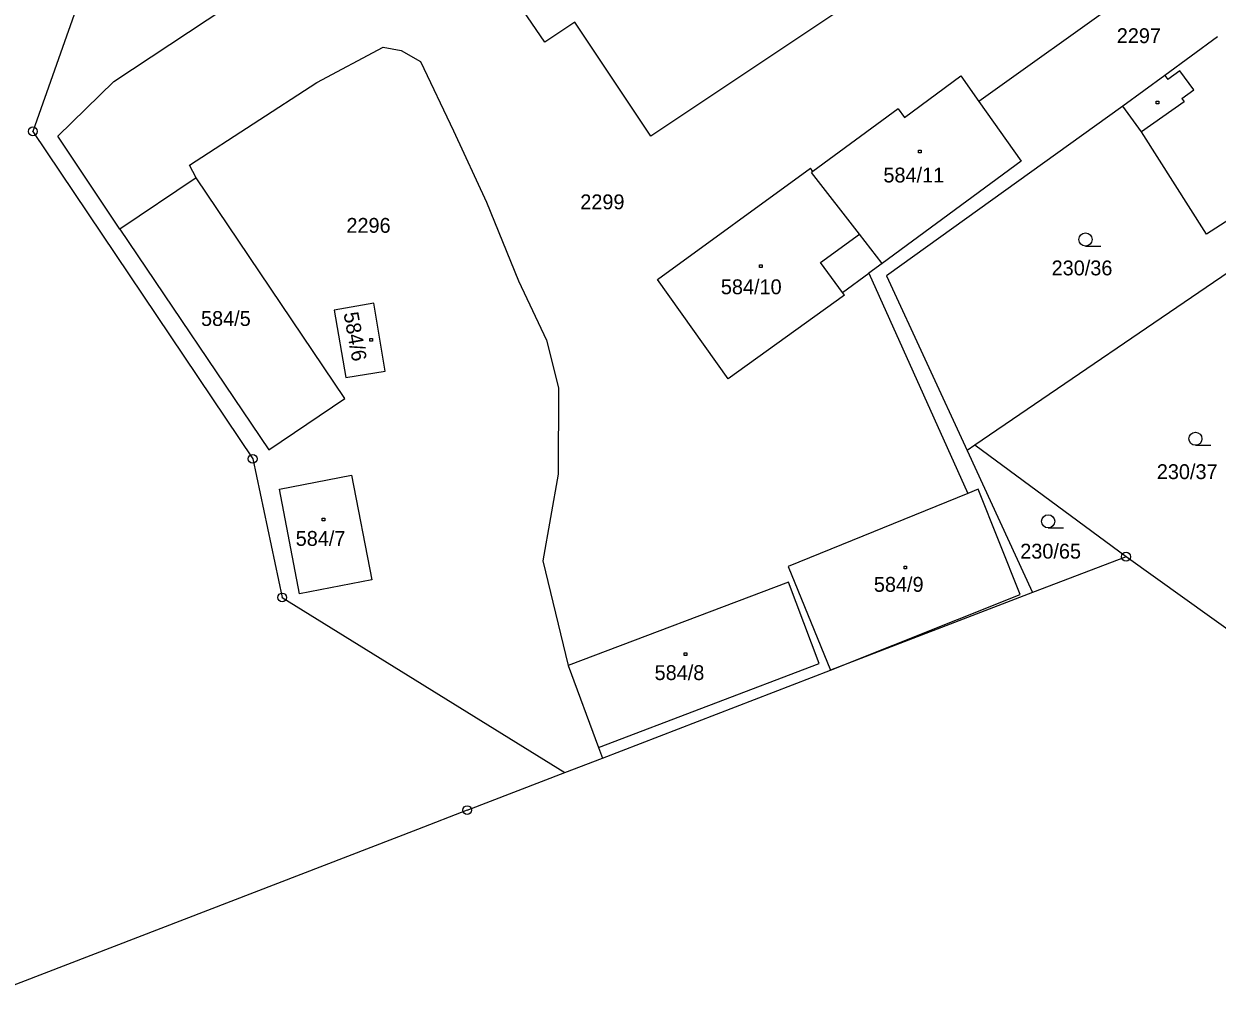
# Model space of a CAD drawing. Extents: x -795483 to -789093, y -1112258 to -1108741.
# Drawn here: x -791607.3 to -791470.8, y -1111533.6 to -1111421 of the extents above; entities that cross this region are included whole.
import ezdxf

# ---------------------------------------------------------------- set-up
doc = ezdxf.new("R2010")
doc.units = 0
for name, color, linetype in [('Vrstva 1', 7, 'Continuous'), ('Vrstva 14', 7, 'Continuous'), ('Vrstva 15', 7, 'Continuous'), ('Vrstva 2', 7, 'Continuous'), ('Vrstva 23', 7, 'Continuous'), ('Vrstva 25', 7, 'Continuous'), ('Vrstva 28', 7, 'Continuous'), ('Vrstva 3', 7, 'Continuous')]:
    doc.layers.add(name, color=color, linetype=linetype)

msp = doc.modelspace()

# ---------------------------------------------------------------- linework, layer by layer
at = {"layer": 'Vrstva 1'}
for p, q in [((-791471.42, -1111410.81), (-791498.05, -1111429.86)), ((-791547.68, -1111423.08), (-791552.73, -1111415.65)), ((-791600.67, -1111417.51), (-791606.26, -1111433.28)), ((-791511.39, -1111417.68), (-791535.58, -1111433.83)), ((-791596.98, -1111427.58), (-791584.18, -1111419.1)), ((-791544.27, -1111420.8), (-791547.68, -1111423.08)), ((-791535.58, -1111433.83), (-791544.27, -1111420.8)), ((-791573.77, -1111427.7), (-791566.18, -1111423.63)), ((-791566.18, -1111423.63), (-791564.13, -1111424.03)), ((-791470.74, -1111422.48), (-791476.78, -1111426.88)), ((-791564.13, -1111424.03), (-791561.92, -1111425.29)), ((-791561.92, -1111425.29), (-791558.15, -1111433.21)), ((-791603.39, -1111433.83), (-791596.98, -1111427.58)), ((-791588.35, -1111437.14), (-791573.77, -1111427.7)), ((-791506.56, -1111431.69), (-791500.13, -1111426.93)), ((-791500.13, -1111426.93), (-791498.05, -1111429.86)), ((-791476.78, -1111426.88), (-791481.58, -1111430.39)), ((-791481.58, -1111430.39), (-791508.62, -1111449.8)), ((-791498.05, -1111429.86), (-791493.21, -1111436.7)), ((-791479.45, -1111433.32), (-791481.58, -1111430.39)), ((-791507.29, -1111430.69), (-791517.03, -1111437.86)), ((-791507.29, -1111430.69), (-791506.56, -1111431.69)), ((-791558.15, -1111433.21), (-791554.36, -1111441.4)), ((-791606.26, -1111433.28), (-791581.11, -1111470.76)), ((-791596.3, -1111444.48), (-791603.39, -1111433.83)), ((-791446.66, -1111433.82), (-791498.51, -1111469.2)), ((-791472.01, -1111445.06), (-791479.45, -1111433.32)), ((-791587.59, -1111438.6), (-791588.35, -1111437.14)), ((-791493.21, -1111436.7), (-791509.1, -1111448.4)), ((-791587.59, -1111438.6), (-791596.3, -1111444.48)), ((-791570.56, -1111463.85), (-791587.59, -1111438.6)), ((-791534.81, -1111450.25), (-791517.3, -1111437.5)), ((-791517.03, -1111437.86), (-791517.3, -1111437.5)), ((-791517.03, -1111437.86), (-791517.19, -1111437.98)), ((-791511.7, -1111445.05), (-791517.19, -1111437.98)), ((-791463.03, -1111439.24), (-791472.01, -1111445.06)), ((-791554.36, -1111441.4), (-791550.69, -1111450.39)), ((-791596.3, -1111444.48), (-791579.26, -1111469.72)), ((-791516.17, -1111448.28), (-791511.7, -1111445.05)), ((-791513.63, -1111451.73), (-791516.17, -1111448.28)), ((-791513.63, -1111451.73), (-791510.62, -1111449.52)), ((-791509.1, -1111448.4), (-791510.62, -1111449.52)), ((-791510.62, -1111449.52), (-791499.33, -1111474.73)), ((-791550.69, -1111450.39), (-791547.49, -1111457.18)), ((-791526.73, -1111461.61), (-791534.81, -1111450.25)), ((-791508.62, -1111449.8), (-791499.4, -1111469.8)), ((-791513.42, -1111452.01), (-791526.73, -1111461.61)), ((-791513.42, -1111452.01), (-791513.63, -1111451.73)), ((-791567.26, -1111452.96), (-791571.78, -1111453.75)), ((-791565.94, -1111460.74), (-791567.26, -1111452.96)), ((-791571.78, -1111453.75), (-791570.44, -1111461.45)), ((-791547.49, -1111457.18), (-791546.13, -1111462.64)), ((-791570.44, -1111461.45), (-791565.94, -1111460.74)), ((-791546.13, -1111462.64), (-791546.15, -1111472.5)), ((-791579.26, -1111469.72), (-791570.56, -1111463.85)), ((-791498.51, -1111469.2), (-791499.4, -1111469.8)), ((-791499.4, -1111469.8), (-791491.9, -1111486.07)), ((-791481.22, -1111481.96), (-791498.51, -1111469.2)), ((-791581.11, -1111470.76), (-791577.73, -1111486.62)), ((-791578.05, -1111474.24), (-791569.81, -1111472.63)), ((-791569.81, -1111472.63), (-791567.48, -1111484.62)), ((-791546.15, -1111472.5), (-791547.91, -1111482.42)), ((-791575.76, -1111486.22), (-791578.05, -1111474.24)), ((-791499.33, -1111474.73), (-791519.86, -1111483.07)), ((-791498.13, -1111474.24), (-791499.33, -1111474.73)), ((-791493.34, -1111486.3), (-791498.13, -1111474.24)), ((-791547.91, -1111482.42), (-791545.02, -1111494.41)), ((-791519.86, -1111483.07), (-791515.01, -1111494.96)), ((-791567.48, -1111484.62), (-791575.76, -1111486.22)), ((-791519.84, -1111484.89), (-791545.02, -1111494.41)), ((-791516.31, -1111494.2), (-791519.84, -1111484.89)), ((-791515.01, -1111494.96), (-791493.34, -1111486.3)), ((-791577.73, -1111486.62), (-791545.41, -1111506.66)), ((-791545.02, -1111494.41), (-791541.56, -1111503.79)), ((-791541.56, -1111503.79), (-791516.31, -1111494.2)), ((-791541.56, -1111503.79), (-791541.11, -1111505.01))]:
    msp.add_line(p, q, dxfattribs=at)
at = {"layer": 'Vrstva 2'}
for p, q in [((-791475.06, -1111426.35), (-791476.43, -1111427.36)), ((-791473.47, -1111428.53), (-791475.06, -1111426.35)), ((-791476.78, -1111426.88), (-791476.43, -1111427.36)), ((-791474.84, -1111429.53), (-791473.47, -1111428.53)), ((-791474.57, -1111429.91), (-791479.45, -1111433.32)), ((-791474.84, -1111429.53), (-791474.57, -1111429.91)), ((-791509.1, -1111448.4), (-791511.7, -1111445.05))]:
    msp.add_line(p, q, dxfattribs=at)
at = {"layer": 'Vrstva 23'}
for p, q in [((-791485.85, -1111446.41), (-791484.1, -1111446.41)), ((-791473.28, -1111469.21), (-791471.53, -1111469.21)), ((-791490.12, -1111478.66), (-791488.37, -1111478.66))]:
    msp.add_line(p, q, dxfattribs=at)
for centre in [(-791485.85, -1111445.66), (-791473.28, -1111468.46), (-791490.12, -1111477.91)]:
    msp.add_circle(centre, 0.75, dxfattribs=at)
at = {"layer": 'Vrstva 25'}
for p, q in [((-791477.77, -1111429.84), (-791477.47, -1111429.84)), ((-791477.77, -1111430.14), (-791477.77, -1111429.84)), ((-791477.47, -1111430.14), (-791477.77, -1111430.14)), ((-791477.47, -1111429.84), (-791477.47, -1111430.14)), ((-791504.95, -1111435.44), (-791504.65, -1111435.44)), ((-791504.95, -1111435.74), (-791504.95, -1111435.44)), ((-791504.65, -1111435.74), (-791504.95, -1111435.74)), ((-791504.65, -1111435.44), (-791504.65, -1111435.74)), ((-791523.13, -1111448.57), (-791522.83, -1111448.57)), ((-791523.13, -1111448.87), (-791523.13, -1111448.57)), ((-791522.83, -1111448.87), (-791523.13, -1111448.87)), ((-791522.83, -1111448.57), (-791522.83, -1111448.87)), ((-791567.72, -1111456.99), (-791567.42, -1111456.99)), ((-791567.72, -1111457.29), (-791567.72, -1111456.99)), ((-791567.42, -1111457.29), (-791567.72, -1111457.29)), ((-791567.42, -1111456.99), (-791567.42, -1111457.29)), ((-791573.16, -1111477.55), (-791572.86, -1111477.55)), ((-791573.16, -1111477.85), (-791573.16, -1111477.55)), ((-791572.86, -1111477.85), (-791573.16, -1111477.85)), ((-791572.86, -1111477.55), (-791572.86, -1111477.85)), ((-791506.61, -1111483.04), (-791506.31, -1111483.04)), ((-791506.61, -1111483.34), (-791506.61, -1111483.04)), ((-791506.31, -1111483.34), (-791506.61, -1111483.34)), ((-791506.31, -1111483.04), (-791506.31, -1111483.34)), ((-791531.76, -1111492.97), (-791531.46, -1111492.97)), ((-791531.76, -1111493.27), (-791531.76, -1111492.97)), ((-791531.46, -1111493.27), (-791531.76, -1111493.27)), ((-791531.46, -1111492.97), (-791531.46, -1111493.27))]:
    msp.add_line(p, q, dxfattribs=at)
at = {"layer": 'Vrstva 28'}
for centre, radius in [((-791606.26, -1111433.28), 0.5), ((-791606.26, -1111433.28), 0.01), ((-791581.11, -1111470.76), 0.5), ((-791581.11, -1111470.76), 0.01), ((-791481.22, -1111481.96), 0.5), ((-791481.22, -1111481.96), 0.01), ((-791577.73, -1111486.62), 0.5), ((-791577.73, -1111486.62), 0.01), ((-791556.57, -1111510.96), 0.5), ((-791556.57, -1111510.96), 0.01)]:
    msp.add_circle(centre, radius, dxfattribs=at)
at = {"layer": 'Vrstva 3'}
for p, q in [((-791481.22, -1111481.96), (-791491.9, -1111486.07)), ((-791468.04, -1111491.41), (-791481.22, -1111481.96)), ((-791491.9, -1111486.07), (-791515.01, -1111494.96)), ((-791541.11, -1111505.01), (-791515.01, -1111494.96)), ((-791545.41, -1111506.66), (-791541.11, -1111505.01)), ((-791556.57, -1111510.96), (-791545.41, -1111506.66)), ((-791556.57, -1111510.96), (-791562.26, -1111513.18)), ((-791562.26, -1111513.18), (-791615.27, -1111533.63))]:
    msp.add_line(p, q, dxfattribs=at)

# ---------------------------------------------------------------- texts
at = {"layer": 'Vrstva 14'}
for s, p in [('2297', (-791482.28, -1111423.18)), ('2299', (-791543.64, -1111442.2)), ('2296', (-791570.39, -1111444.89)), ('230/36', (-791489.73, -1111449.76)), ('230/37', (-791477.7, -1111473.08)), ('230/65', (-791493.32, -1111482.18))]:
    msp.add_text(s, height=1.7, dxfattribs=at).set_placement(p)
at = {"layer": 'Vrstva 15'}
for s, p in [('584/11', (-791508.97, -1111439.13)), ('584/10', (-791527.56, -1111451.92)), ('584/5', (-791587.02, -1111455.55)), ('584/7', (-791576.19, -1111480.72)), ('584/9', (-791510.06, -1111485.98)), ('584/8', (-791535.14, -1111496.08))]:
    msp.add_text(s, height=1.7, dxfattribs=at).set_placement(p)
msp.add_text('584/6', height=1.7, rotation=280.4468, dxfattribs=at).set_placement((-791570.73, -1111454.11))

doc.saveas('drawing.dxf')
